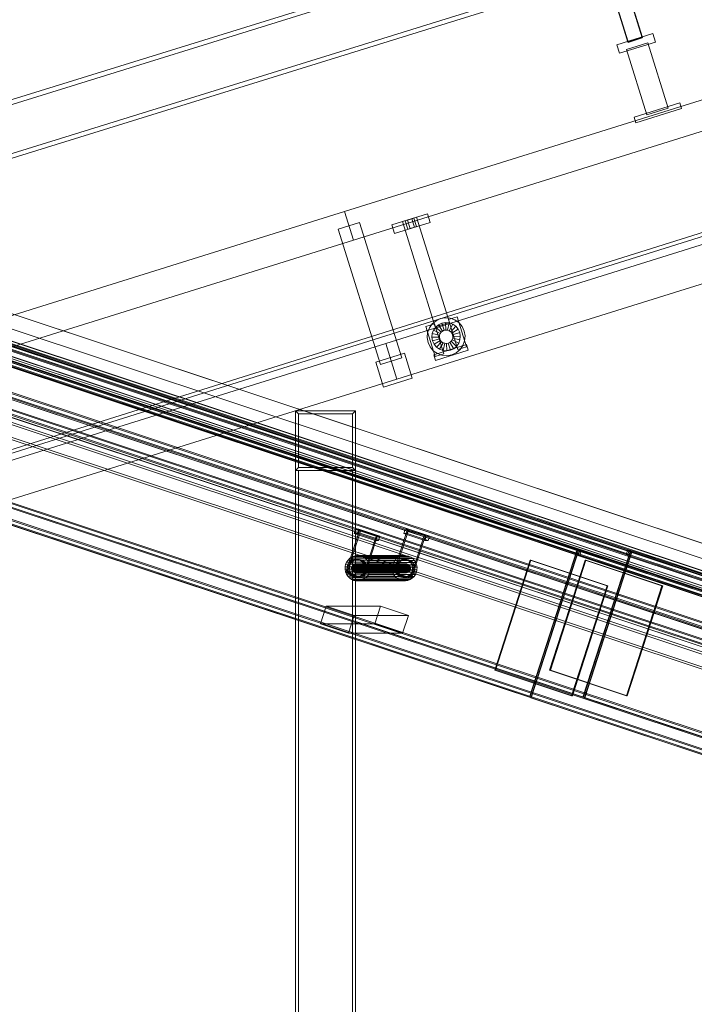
# Model space of a CAD drawing. Header units: millimetres. Extents: x -4395 to 65662, y -65530 to 6847.
# Tile 818 of 1034: x 21195 to 22099, y 1252 to 2570. Entities that reach past the tile are written whole.
import ezdxf

# ---------------------------------------------------------------- set-up
doc = ezdxf.new("R2010")
doc.units = ezdxf.units.MM
for name, color, linetype, lineweight in [('COTAS_P', 1, 'Continuous', 0), ('lateral_C02', 7, 'Continuous', 0), ('lateral_C07', 7, 'Continuous', 0)]:
    doc.layers.add(name, color=color, linetype=linetype, lineweight=lineweight)
doc.dimstyles.new('R19_100', dxfattribs={"dimtxt": 250, "dimasz": 150, "dimexe": 150, "dimexo": 80, "dimgap": 100, "dimtad": 1, "dimtih": 1, "dimtoh": 1, "dimdsep": 46, "dimcen": 0.09, "dimadec": 0, "dimazin": 0, "dimtfac": 1, "dimtdec": 4, "dimtofl": 0, "dimtmove": 0, "dimatfit": 3, "dimfxl": 1, "dimtolj": 1, "dimtzin": 0, "dimarcsym": 0})

# ---------------------------------------------------------------- blocks, each defined once
blk = doc.blocks.new('DIM_R33_4')
at = {"layer": 'COTAS_P'}
for p, q in [((15248.4, 1279.1), (24311.8, 4109.1)), ((24311.8, 4109.1), (24155.2, 4107.3)), ((24311.8, 4109.1), (24182.1, 4021.4)), ((24580.1, 3250), (24311.8, 4109.1)), ((15248.4, 1279.1), (15378.1, 1366.8)), ((15248.4, 1279.1), (15405, 1280.8)), ((15516.6, 420), (15248.4, 1279.1))]:
    blk.add_line(p, q, dxfattribs=at)
blk.add_text('9495 P', height=250, rotation=17.3406, dxfattribs=at).set_placement((19750.3, 2789.5))

msp = doc.modelspace()

# ---------------------------------------------------------------- linework, layer by layer
at = {"layer": 'lateral_C02'}
for p, q in [((15575.415, 232.817), (24634.01, 3078.273)), ((15576.913, 228.047), (24635.508, 3073.503)), ((22009.991, 2540.39), (21949.598, 2733.795)), ((22010.066, 2540.147), (21949.674, 2733.552)), ((22029.081, 2546.351), (21968.689, 2739.756)), ((21968.764, 2739.513), (22029.157, 2546.108)), ((21968.557, 2706.282), (21032.6, 2415.788)), ((21034.379, 2410.057), (21970.336, 2700.552)), ((21630.207, 2313.212), (22775.666, 2670.874)), ((21053.003, 2350.052), (21988.96, 2640.547)), ((21990.738, 2634.816), (21054.781, 2344.322)), ((21642.129, 2275.03), (22787.589, 2632.692)), ((22009.676, 2540.593), (21991.167, 2599.859)), ((22009.924, 2539.8), (21991.415, 2599.066)), ((22028.767, 2546.555), (22010.258, 2605.821)), ((22010.505, 2605.028), (22029.014, 2545.762)), ((22009.806, 2540.199), (21995.619, 2585.635)), ((22014.71, 2591.596), (22028.897, 2546.16)), ((21994.808, 2536.563), (22043.299, 2551.704)), ((22028.767, 2546.555), (22009.676, 2540.593)), ((22028.897, 2546.16), (22009.806, 2540.199)), ((22009.924, 2539.8), (22029.014, 2545.762)), ((22029.081, 2546.351), (22009.991, 2540.39)), ((22010.066, 2540.147), (22029.157, 2546.108)), ((22029.014, 2545.762), (22028.767, 2546.555)), ((22029.157, 2546.108), (22029.081, 2546.351)), ((22046.875, 2540.25), (22043.299, 2551.704)), ((21994.808, 2536.563), (21998.384, 2525.109)), ((21998.384, 2525.109), (22046.875, 2540.25)), ((22007.716, 2530.118), (22036.352, 2539.059)), ((22009.676, 2540.593), (22009.924, 2539.8)), ((22009.991, 2540.39), (22010.066, 2540.147)), ((22063.633, 2451.689), (22036.352, 2539.059)), ((22007.716, 2530.118), (22034.996, 2442.748)), ((21685.346, 2136.62), (22830.806, 2494.282)), ((22018.173, 2439.59), (22079.264, 2458.665)), ((22081.648, 2451.029), (22079.264, 2458.665)), ((21700.249, 2088.893), (22845.709, 2446.555)), ((22018.173, 2439.59), (22020.557, 2431.953)), ((22020.557, 2431.953), (22081.648, 2451.029)), ((22034.996, 2442.748), (22063.633, 2451.689)), ((20484.747, 1955.55), (21630.207, 2313.212)), ((21630.207, 2313.212), (21642.129, 2275.03)), ((21693.437, 2295.241), (21741.164, 2310.144)), ((21744.741, 2298.689), (21741.164, 2310.144)), ((21650.486, 2298.592), (21621.85, 2289.65)), ((21650.486, 2298.592), (21707.116, 2117.227)), ((21693.437, 2295.241), (21697.013, 2283.786)), ((21697.013, 2283.786), (21744.741, 2298.689)), ((21707.755, 2299.712), (21726.846, 2305.673)), ((21707.755, 2299.712), (21751.731, 2158.873)), ((21711.573, 2300.904), (21714.437, 2301.798)), ((21711.573, 2300.904), (21715.15, 2289.449)), ((21714.437, 2301.798), (21720.164, 2303.587)), ((21718.014, 2290.344), (21714.437, 2301.798)), ((21720.164, 2303.587), (21723.028, 2304.481)), ((21723.741, 2292.132), (21720.164, 2303.587)), ((21726.605, 2293.026), (21723.028, 2304.481)), ((21770.822, 2164.834), (21726.846, 2305.673)), ((21678.479, 2108.286), (21621.85, 2289.65)), ((21718.014, 2290.344), (21715.15, 2289.449)), ((21718.014, 2290.344), (21723.741, 2292.132)), ((21723.741, 2292.132), (21726.605, 2293.026)), ((20496.669, 1917.368), (21642.129, 2275.03)), ((21739.084, 2159.115), (21750.539, 2162.692)), ((21743.846, 2157.418), (21747.664, 2162.839)), ((21747.664, 2162.839), (21752.756, 2167.087)), ((21763.057, 2122.601), (21750.539, 2162.692)), ((21751.731, 2158.873), (21770.822, 2164.834)), ((21752.756, 2167.087), (21758.773, 2169.872)), ((21756.179, 2161.679), (21760.68, 2163.763)), ((21758.773, 2169.872), (21765.306, 2171.005)), ((21760.68, 2163.763), (21765.567, 2164.611)), ((21763.661, 2154.218), (21760.68, 2163.763)), ((21765.306, 2171.005), (21771.91, 2170.409)), ((21765.976, 2154.619), (21765.567, 2164.611)), ((21765.567, 2164.611), (21770.507, 2164.165)), ((21768.316, 2154.408), (21770.507, 2164.165)), ((21769.63, 2168.653), (21781.084, 2172.229)), ((21769.63, 2168.653), (21782.148, 2128.562)), ((21770.507, 2164.165), (21775.163, 2162.455)), ((21770.521, 2153.598), (21775.163, 2162.455)), ((21771.91, 2170.409), (21778.134, 2168.124)), ((21775.163, 2162.455), (21779.218, 2159.599)), ((21778.134, 2168.124), (21783.555, 2164.306)), ((21793.602, 2132.138), (21781.084, 2172.229)), ((21783.555, 2164.306), (21787.803, 2159.214)), ((21739.084, 2159.115), (21751.602, 2119.024)), ((21740.965, 2144.589), (21741.561, 2151.193)), ((21741.561, 2151.193), (21743.846, 2157.418)), ((21747.359, 2144.851), (21747.805, 2149.791)), ((21747.805, 2149.791), (21749.515, 2154.447)), ((21757.562, 2147.599), (21747.805, 2149.791)), ((21749.515, 2154.447), (21752.371, 2158.502)), ((21758.372, 2149.804), (21749.515, 2154.447)), ((21752.371, 2158.502), (21756.179, 2161.679)), ((21759.725, 2151.725), (21752.371, 2158.502)), ((21761.529, 2153.231), (21756.179, 2161.679)), ((21757.562, 2147.599), (21758.372, 2149.804)), ((21758.372, 2149.804), (21759.725, 2151.725)), ((21759.725, 2151.725), (21761.529, 2153.231)), ((21761.529, 2153.231), (21763.661, 2154.218)), ((21763.661, 2154.218), (21765.976, 2154.619)), ((21765.976, 2154.619), (21768.316, 2154.408)), ((21768.316, 2154.408), (21770.521, 2153.598)), ((21770.521, 2153.598), (21772.442, 2152.245)), ((21772.442, 2152.245), (21779.218, 2159.599)), ((21772.442, 2152.245), (21773.947, 2150.441)), ((21773.947, 2150.441), (21782.396, 2155.791)), ((21773.947, 2150.441), (21774.934, 2148.309)), ((21784.48, 2151.29), (21774.934, 2148.309)), ((21779.218, 2159.599), (21782.396, 2155.791)), ((21782.396, 2155.791), (21784.48, 2151.29)), ((21784.48, 2151.29), (21785.327, 2146.403)), ((21787.803, 2159.214), (21790.589, 2153.197)), ((21790.589, 2153.197), (21791.722, 2146.664)), ((20539.887, 1778.958), (21685.346, 2136.62)), ((21685.346, 2136.62), (21700.249, 2088.893)), ((21742.098, 2138.056), (21740.965, 2144.589)), ((21744.883, 2132.039), (21742.098, 2138.056)), ((21757.351, 2145.259), (21747.359, 2144.851)), ((21748.207, 2139.964), (21747.359, 2144.851)), ((21757.752, 2142.944), (21748.207, 2139.964)), ((21750.291, 2135.462), (21748.207, 2139.964)), ((21758.739, 2140.812), (21750.291, 2135.462)), ((21760.245, 2139.008), (21753.468, 2131.654)), ((21757.351, 2145.259), (21757.562, 2147.599)), ((21757.752, 2142.944), (21757.351, 2145.259)), ((21762.165, 2137.655), (21757.523, 2128.798)), ((21758.739, 2140.812), (21757.752, 2142.944)), ((21760.245, 2139.008), (21758.739, 2140.812)), ((21762.165, 2137.655), (21760.245, 2139.008)), ((21764.371, 2136.845), (21762.165, 2137.655)), ((21764.371, 2136.845), (21762.179, 2127.088)), ((21766.711, 2136.634), (21764.371, 2136.845)), ((21769.026, 2137.036), (21766.711, 2136.634)), ((21766.711, 2136.634), (21767.119, 2126.642)), ((21771.158, 2138.023), (21769.026, 2137.036)), ((21769.026, 2137.036), (21772.006, 2127.49)), ((21772.962, 2139.528), (21771.158, 2138.023)), ((21771.158, 2138.023), (21776.507, 2129.574)), ((21774.315, 2141.449), (21772.962, 2139.528)), ((21772.962, 2139.528), (21780.316, 2132.751)), ((21775.125, 2143.654), (21774.315, 2141.449)), ((21774.315, 2141.449), (21783.172, 2136.806)), ((21774.934, 2148.309), (21775.336, 2145.994)), ((21775.336, 2145.994), (21775.125, 2143.654)), ((21775.125, 2143.654), (21784.881, 2141.463)), ((21775.336, 2145.994), (21785.327, 2146.403)), ((21783.172, 2136.806), (21780.316, 2132.751)), ((21784.881, 2141.463), (21783.172, 2136.806)), ((21785.327, 2146.403), (21784.881, 2141.463)), ((21791.126, 2140.06), (21788.841, 2133.836)), ((21791.722, 2146.664), (21791.126, 2140.06)), ((21672.216, 2111.568), (21710.398, 2123.49)), ((21720.83, 2090.081), (21710.398, 2123.49)), ((21749.131, 2126.948), (21744.883, 2132.039)), ((21754.552, 2123.129), (21749.131, 2126.948)), ((21749.754, 2121.589), (21793.663, 2135.3)), ((21753.468, 2131.654), (21750.291, 2135.462)), ((21751.602, 2119.024), (21763.057, 2122.601)), ((21752.138, 2113.953), (21796.047, 2127.663)), ((21757.523, 2128.798), (21753.468, 2131.654)), ((21760.777, 2120.844), (21754.552, 2123.129)), ((21762.179, 2127.088), (21757.523, 2128.798)), ((21767.119, 2126.642), (21762.179, 2127.088)), ((21772.006, 2127.49), (21767.119, 2126.642)), ((21776.507, 2129.574), (21772.006, 2127.49)), ((21779.931, 2124.167), (21773.914, 2121.381)), ((21780.316, 2132.751), (21776.507, 2129.574)), ((21785.022, 2128.415), (21779.931, 2124.167)), ((21782.148, 2128.562), (21793.602, 2132.138)), ((21788.841, 2133.836), (21785.022, 2128.415)), ((21796.047, 2127.663), (21793.663, 2135.3)), ((21672.216, 2111.568), (21682.648, 2078.159)), ((21707.116, 2117.227), (21678.479, 2108.286)), ((21749.754, 2121.589), (21752.138, 2113.953)), ((21767.381, 2120.248), (21760.777, 2120.844)), ((21773.914, 2121.381), (21767.381, 2120.248)), ((20554.789, 1731.231), (21700.249, 2088.893)), ((21682.648, 2078.159), (21720.83, 2090.081)), ((21644.794, 2046.598), (21564.794, 2046.598)), ((21568.794, 2042.598), (21564.794, 2046.598)), ((21564.794, 2046.598), (21564.794, 1966.598)), ((21640.794, 2042.598), (21644.794, 2046.598)), ((21644.794, 1966.598), (21644.794, 2046.598)), ((21640.794, 2042.598), (21568.794, 2042.598)), ((21568.794, 2042.598), (21568.794, 1970.598)), ((21640.794, 1970.598), (21640.794, 2042.598)), ((21564.794, 1966.598), (21568.794, 1970.598)), ((21644.794, 1966.598), (21564.794, 1966.598)), ((21564.794, 1966.598), (21564.794, 12)), ((21568.794, 1966.598), (21564.794, 1966.598)), ((21568.794, 1970.598), (21640.794, 1970.598)), ((21568.794, 12), (21568.794, 1966.598)), ((21568.794, 1966.598), (21640.794, 1966.598)), ((21640.794, 1970.598), (21644.794, 1966.598)), ((21640.794, 1966.598), (21640.794, 12)), ((21644.794, 1966.598), (21640.794, 1966.598)), ((21644.794, 12), (21644.794, 1966.598))]:
    msp.add_line(p, q, dxfattribs=at)
at = {"layer": 'lateral_C07'}
for p, q in [((20042.533, 2535.254), (26489.775, 393.296)), ((26490.293, 393.296), (20043.051, 2535.254)), ((20104.181, 2535.254), (26551.422, 393.296)), ((26551.94, 393.296), (20104.699, 2535.254)), ((19976.507, 2520.65), (26536.084, 341.372)), ((26596.523, 341.372), (20036.946, 2520.65)), ((26535.165, 338.52), (19975.588, 2517.799)), ((20036.027, 2517.799), (26595.604, 338.52)), ((26479.053, 360.032), (20031.811, 2501.989)), ((20032.329, 2501.989), (26479.571, 360.032)), ((26468.717, 357.44), (20040.198, 2493.177)), ((20041.117, 2496.028), (26469.636, 360.291)), ((26540.7, 360.032), (20093.459, 2501.989)), ((20093.977, 2501.989), (26541.218, 360.032)), ((20100.637, 2493.177), (26529.156, 357.44)), ((26530.075, 360.291), (20101.556, 2496.028)), ((19884.41, 2478.743), (26575.045, 255.924)), ((26579.362, 255.924), (19888.727, 2478.743)), ((19952.619, 2478.743), (26643.254, 255.924)), ((26647.571, 255.924), (19956.936, 2478.743)), ((20062.929, 2483.847), (26435.28, 366.77)), ((26442.705, 366.77), (20070.354, 2483.847)), ((20126.649, 2483.847), (26499, 366.77)), ((26506.425, 366.77), (20134.074, 2483.847)), ((19881.652, 2470.19), (26572.287, 247.37)), ((26572.978, 247.37), (19882.343, 2470.19)), ((26573.206, 250.221), (19882.571, 2473.041)), ((19886.889, 2473.041), (26577.524, 250.221)), ((26641.416, 250.221), (19950.781, 2473.041)), ((19953.488, 2470.19), (26644.123, 247.37)), ((26644.814, 247.37), (19954.179, 2470.19)), ((19955.098, 2473.041), (26645.733, 250.221)), ((26433.442, 361.068), (20061.091, 2478.144)), ((20068.516, 2478.144), (26440.867, 361.068)), ((26497.162, 361.068), (20124.811, 2478.144)), ((20132.236, 2478.144), (26504.587, 361.068)), ((26503.612, 240.628), (19944.035, 2419.907)), ((19944.954, 2422.758), (26504.531, 243.48)), ((20004.474, 2419.907), (26564.051, 240.628)), ((26564.97, 243.48), (20005.393, 2422.758)), ((26530.319, 117.164), (19839.684, 2339.984)), ((19840.375, 2339.984), (26531.01, 117.164)), ((19841.522, 2345.686), (26532.157, 122.867)), ((19844.001, 2339.984), (26534.636, 117.164)), ((26536.474, 122.867), (19845.839, 2345.686)), ((26598.529, 117.164), (19907.894, 2339.984)), ((19909.732, 2345.686), (26600.367, 122.867)), ((26602.155, 117.164), (19911.52, 2339.984)), ((19912.211, 2339.984), (26602.846, 117.164)), ((26604.684, 122.867), (19914.049, 2345.686)), ((20819.684, 2232.201), (21941.167, 1859.613)), ((21941.858, 1859.613), (20820.375, 2232.201)), ((21945.484, 1859.613), (20824.001, 2232.201)), ((20887.894, 2232.201), (22009.377, 1859.613)), ((20891.52, 2232.201), (22013.003, 1859.613)), ((22013.694, 1859.613), (20892.211, 2232.201)), ((21939.329, 1853.91), (20817.846, 2226.499)), ((20822.163, 2226.499), (21943.646, 1853.91)), ((22007.539, 1853.91), (20886.056, 2226.499)), ((20890.373, 2226.499), (22011.856, 1853.91)), ((21877.756, 1662.879), (20756.272, 2035.467)), ((20756.963, 2035.467), (21878.446, 1662.879)), ((21949.591, 1662.879), (20828.108, 2035.467)), ((20828.799, 2035.467), (21950.282, 1662.879)), ((21632.044, 1829.833), (21650.425, 1886.857)), ((21633.771, 1829.833), (21652.151, 1886.857)), ((21643.015, 1882.088), (21644.853, 1887.79)), ((21649.343, 1887.79), (21644.853, 1887.79)), ((21644.853, 1887.79), (21672.937, 1878.46)), ((21647.505, 1882.088), (21649.343, 1887.79)), ((21677.427, 1878.46), (21649.343, 1887.79)), ((21652.151, 1886.857), (21650.425, 1886.857)), ((21650.425, 1886.857), (21672.892, 1879.393)), ((21674.619, 1879.393), (21652.151, 1886.857)), ((21695.937, 1829.833), (21714.317, 1886.857)), ((21697.664, 1829.833), (21716.044, 1886.857)), ((21709.671, 1882.088), (21711.509, 1887.79)), ((21715.998, 1887.79), (21711.509, 1887.79)), ((21711.509, 1887.79), (21739.593, 1878.46)), ((21714.16, 1882.088), (21715.998, 1887.79)), ((21716.044, 1886.857), (21714.317, 1886.857)), ((21714.317, 1886.857), (21736.784, 1879.393)), ((21744.082, 1878.46), (21715.998, 1887.79)), ((21738.511, 1879.393), (21716.044, 1886.857)), ((21671.099, 1872.757), (21643.015, 1882.088)), ((21643.015, 1882.088), (21647.505, 1882.088)), ((21647.505, 1882.088), (21675.589, 1872.757)), ((21654.511, 1822.368), (21672.892, 1879.393)), ((21674.619, 1879.393), (21656.238, 1822.368)), ((21671.099, 1872.757), (21672.937, 1878.46)), ((21675.589, 1872.757), (21671.099, 1872.757)), ((21672.892, 1879.393), (21674.619, 1879.393)), ((21672.937, 1878.46), (21677.427, 1878.46)), ((21677.427, 1878.46), (21675.589, 1872.757)), ((21737.755, 1872.757), (21709.671, 1882.088)), ((21709.671, 1882.088), (21714.16, 1882.088)), ((21714.16, 1882.088), (21742.244, 1872.757)), ((21718.404, 1822.368), (21736.784, 1879.393)), ((21738.511, 1879.393), (21720.131, 1822.368)), ((21736.784, 1879.393), (21738.511, 1879.393)), ((21737.755, 1872.757), (21739.593, 1878.46)), ((21742.244, 1872.757), (21737.755, 1872.757)), ((21739.593, 1878.46), (21744.082, 1878.46)), ((21744.082, 1878.46), (21742.244, 1872.757)), ((21877.756, 1662.879), (21941.167, 1859.613)), ((21941.858, 1859.613), (21878.446, 1662.879)), ((21879.628, 1662.257), (21943.039, 1858.991)), ((21880.319, 1662.257), (21943.73, 1858.991)), ((21939.329, 1853.91), (21941.167, 1859.613)), ((21941.167, 1859.613), (21941.858, 1859.613)), ((21941.167, 1859.613), (21945.484, 1859.613)), ((21941.201, 1853.288), (21943.039, 1858.991)), ((21943.73, 1858.991), (21943.039, 1858.991)), ((21943.039, 1858.991), (23064.523, 1486.402)), ((21947.357, 1858.991), (21943.039, 1858.991)), ((21945.484, 1859.613), (21943.646, 1853.91)), ((23065.213, 1486.402), (21943.73, 1858.991)), ((21945.519, 1853.288), (21947.357, 1858.991)), ((23068.84, 1486.402), (21947.357, 1858.991)), ((21949.591, 1662.879), (22013.003, 1859.613)), ((22013.694, 1859.613), (21950.282, 1662.879)), ((21951.464, 1662.257), (22014.875, 1858.991)), ((21952.154, 1662.257), (22015.566, 1858.991)), ((22007.539, 1853.91), (22009.377, 1859.613)), ((22009.377, 1859.613), (22013.694, 1859.613)), ((22009.411, 1853.288), (22011.249, 1858.991)), ((22015.566, 1858.991), (22011.249, 1858.991)), ((22011.249, 1858.991), (23132.732, 1486.402)), ((22013.694, 1859.613), (22011.856, 1853.91)), ((22013.003, 1859.613), (22013.694, 1859.613)), ((22013.728, 1853.288), (22015.566, 1858.991)), ((22015.566, 1858.991), (22014.875, 1858.991)), ((22014.875, 1858.991), (23136.359, 1486.402)), ((23137.049, 1486.402), (22015.566, 1858.991)), ((21633.044, 1843.942), (21634.927, 1846.672)), ((21634.927, 1846.672), (21637.297, 1848.977)), ((21697.956, 1846.672), (21634.927, 1846.672)), ((21637.297, 1848.977), (21640.066, 1850.768)), ((21700.327, 1848.977), (21637.297, 1848.977)), ((21638.353, 1845.044), (21640.307, 1846.308)), ((21640.066, 1850.768), (21643.125, 1851.976)), ((21703.095, 1850.768), (21640.066, 1850.768)), ((21640.307, 1846.308), (21642.466, 1847.161)), ((21643.415, 1846.308), (21640.307, 1846.308)), ((21643.415, 1846.308), (21641.461, 1845.044)), ((21642.466, 1847.161), (21644.748, 1847.57)), ((21645.574, 1847.161), (21642.466, 1847.161)), ((21643.125, 1851.976), (21646.358, 1852.555)), ((21706.154, 1851.976), (21643.125, 1851.976)), ((21645.574, 1847.161), (21643.415, 1846.308)), ((21644.748, 1847.57), (21647.064, 1847.518)), ((21647.856, 1847.57), (21644.748, 1847.57)), ((21647.856, 1847.57), (21645.574, 1847.161)), ((21646.358, 1852.555), (21649.639, 1852.483)), ((21709.387, 1852.555), (21646.358, 1852.555)), ((21647.064, 1847.518), (21649.327, 1847.01)), ((21650.173, 1847.518), (21647.064, 1847.518)), ((21650.173, 1847.518), (21647.856, 1847.57)), ((21649.327, 1847.01), (21651.448, 1846.062)), ((21652.435, 1847.01), (21649.327, 1847.01)), ((21649.639, 1852.483), (21652.844, 1851.762)), ((21712.668, 1852.483), (21649.639, 1852.483)), ((21652.435, 1847.01), (21650.173, 1847.518)), ((21651.448, 1846.062), (21653.346, 1844.713)), ((21654.556, 1846.062), (21651.448, 1846.062)), ((21654.556, 1846.062), (21652.435, 1847.01)), ((21652.844, 1851.762), (21655.849, 1850.42)), ((21715.873, 1851.762), (21652.844, 1851.762)), ((21656.454, 1844.713), (21654.556, 1846.062)), ((21655.849, 1850.42), (21658.538, 1848.508)), ((21718.878, 1850.42), (21655.849, 1850.42)), ((21658.538, 1848.508), (21660.808, 1846.101)), ((21721.567, 1848.508), (21658.538, 1848.508)), ((21660.808, 1846.101), (21662.572, 1843.291)), ((21723.837, 1846.101), (21660.808, 1846.101)), ((21697.956, 1846.672), (21696.073, 1843.942)), ((21700.327, 1848.977), (21697.956, 1846.672)), ((21703.095, 1850.768), (21700.327, 1848.977)), ((21702.245, 1845.044), (21704.199, 1846.308)), ((21706.154, 1851.976), (21703.095, 1850.768)), ((21704.199, 1846.308), (21706.359, 1847.161)), ((21707.307, 1846.308), (21704.199, 1846.308)), ((21707.307, 1846.308), (21705.353, 1845.044)), ((21709.387, 1852.555), (21706.154, 1851.976)), ((21706.359, 1847.161), (21708.64, 1847.57)), ((21709.467, 1847.161), (21706.359, 1847.161)), ((21709.467, 1847.161), (21707.307, 1846.308)), ((21708.64, 1847.57), (21710.957, 1847.518)), ((21711.749, 1847.57), (21708.64, 1847.57)), ((21712.668, 1852.483), (21709.387, 1852.555)), ((21711.749, 1847.57), (21709.467, 1847.161)), ((21710.957, 1847.518), (21713.219, 1847.01)), ((21714.065, 1847.518), (21710.957, 1847.518)), ((21714.065, 1847.518), (21711.749, 1847.57)), ((21715.873, 1851.762), (21712.668, 1852.483)), ((21713.219, 1847.01), (21715.34, 1846.062)), ((21716.327, 1847.01), (21713.219, 1847.01)), ((21716.327, 1847.01), (21714.065, 1847.518)), ((21715.34, 1846.062), (21717.238, 1844.713)), ((21718.448, 1846.062), (21715.34, 1846.062)), ((21718.878, 1850.42), (21715.873, 1851.762)), ((21718.448, 1846.062), (21716.327, 1847.01)), ((21720.346, 1844.713), (21718.448, 1846.062)), ((21721.567, 1848.508), (21718.878, 1850.42)), ((21723.837, 1846.101), (21721.567, 1848.508)), ((21725.601, 1843.291), (21723.837, 1846.101)), ((21831.359, 1698.992), (21878.841, 1846.305)), ((21832.395, 1698.992), (21879.877, 1846.305)), ((21879.877, 1846.305), (21878.841, 1846.305)), ((21878.841, 1846.305), (21981.815, 1812.094)), ((21982.852, 1812.094), (21879.877, 1846.305)), ((21904.922, 1698.992), (21952.404, 1846.305)), ((21905.958, 1698.992), (21953.44, 1846.305)), ((21943.646, 1853.91), (21939.329, 1853.91)), ((23062.685, 1480.7), (21941.201, 1853.288)), ((21941.201, 1853.288), (21945.519, 1853.288)), ((21945.519, 1853.288), (23067.002, 1480.7)), ((21953.44, 1846.305), (21952.404, 1846.305)), ((21952.404, 1846.305), (22055.378, 1812.094)), ((22056.414, 1812.094), (21953.44, 1846.305)), ((22011.856, 1853.91), (22007.539, 1853.91)), ((23130.894, 1480.7), (22009.411, 1853.288)), ((22009.411, 1853.288), (22013.728, 1853.288)), ((22013.728, 1853.288), (23135.211, 1480.7)), ((21630.941, 1834.306), (21631.012, 1837.638)), ((21631.511, 1831.024), (21630.941, 1834.306)), ((21693.97, 1834.306), (21630.941, 1834.306)), ((21631.012, 1837.638), (21631.722, 1840.892)), ((21694.041, 1837.638), (21631.012, 1837.638)), ((21631.722, 1840.892), (21633.044, 1843.942)), ((21631.722, 1840.892), (21694.751, 1840.892)), ((21696.073, 1843.942), (21633.044, 1843.942)), ((21633.865, 1834.688), (21633.916, 1837.04)), ((21634.268, 1832.372), (21633.865, 1834.688)), ((21636.974, 1834.688), (21633.865, 1834.688)), ((21633.916, 1837.04), (21634.417, 1839.337)), ((21637.024, 1837.04), (21633.916, 1837.04)), ((21634.417, 1839.337), (21635.35, 1841.49)), ((21634.417, 1839.337), (21637.525, 1839.337)), ((21635.35, 1841.49), (21636.679, 1843.417)), ((21638.458, 1841.49), (21635.35, 1841.49)), ((21636.679, 1843.417), (21638.353, 1845.044)), ((21639.787, 1843.417), (21636.679, 1843.417)), ((21637.024, 1837.04), (21636.974, 1834.688)), ((21636.974, 1834.688), (21637.376, 1832.372)), ((21637.525, 1839.337), (21637.024, 1837.04)), ((21638.458, 1841.49), (21637.525, 1839.337)), ((21641.461, 1845.044), (21638.353, 1845.044)), ((21639.787, 1843.417), (21638.458, 1841.49)), ((21639.585, 1835.146), (21639.61, 1836.322)), ((21639.787, 1833.988), (21639.585, 1835.146)), ((21706.931, 1835.146), (21639.585, 1835.146)), ((21639.61, 1836.322), (21639.861, 1837.471)), ((21706.957, 1836.322), (21639.61, 1836.322)), ((21641.461, 1845.044), (21639.787, 1843.417)), ((21640.207, 1832.892), (21639.787, 1833.988)), ((21707.133, 1833.988), (21639.787, 1833.988)), ((21639.861, 1837.471), (21640.328, 1838.547)), ((21639.861, 1837.471), (21707.207, 1837.471)), ((21640.829, 1831.9), (21640.207, 1832.892)), ((21707.553, 1832.892), (21640.207, 1832.892)), ((21640.328, 1838.547), (21640.992, 1839.511)), ((21707.674, 1838.547), (21640.328, 1838.547)), ((21640.992, 1839.511), (21641.829, 1840.324)), ((21708.338, 1839.511), (21640.992, 1839.511)), ((21641.829, 1840.324), (21642.806, 1840.956)), ((21709.175, 1840.324), (21641.829, 1840.324)), ((21642.806, 1840.956), (21643.886, 1841.383)), ((21710.152, 1840.956), (21642.806, 1840.956)), ((21643.886, 1841.383), (21645.027, 1841.587)), ((21711.232, 1841.383), (21643.886, 1841.383)), ((21645.027, 1841.587), (21646.185, 1841.562)), ((21712.373, 1841.587), (21645.027, 1841.587)), ((21646.185, 1841.562), (21647.316, 1841.307)), ((21713.531, 1841.562), (21646.185, 1841.562)), ((21647.316, 1841.307), (21648.376, 1840.833)), ((21714.662, 1841.307), (21647.316, 1841.307)), ((21648.376, 1840.833), (21649.325, 1840.159)), ((21715.723, 1840.833), (21648.376, 1840.833)), ((21649.325, 1840.159), (21650.127, 1839.309)), ((21716.672, 1840.159), (21649.325, 1840.159)), ((21650.628, 1832.662), (21649.964, 1831.698)), ((21650.127, 1839.309), (21650.749, 1838.317)), ((21717.473, 1839.309), (21650.127, 1839.309)), ((21651.095, 1833.739), (21650.628, 1832.662)), ((21717.974, 1832.662), (21650.628, 1832.662)), ((21650.749, 1838.317), (21651.169, 1837.221)), ((21718.095, 1838.317), (21650.749, 1838.317)), ((21651.345, 1834.887), (21651.095, 1833.739)), ((21718.441, 1833.739), (21651.095, 1833.739)), ((21651.169, 1837.221), (21651.37, 1836.063)), ((21718.515, 1837.221), (21651.169, 1837.221)), ((21651.37, 1836.063), (21651.345, 1834.887)), ((21718.691, 1834.887), (21651.345, 1834.887)), ((21718.717, 1836.063), (21651.37, 1836.063)), ((21653.346, 1844.713), (21654.948, 1843.014)), ((21656.454, 1844.713), (21653.346, 1844.713)), ((21654.948, 1843.014), (21656.193, 1841.03)), ((21658.056, 1843.014), (21654.948, 1843.014)), ((21656.193, 1841.03), (21657.033, 1838.838)), ((21659.302, 1841.03), (21656.193, 1841.03)), ((21658.056, 1843.014), (21656.454, 1844.713)), ((21657.385, 1834.169), (21656.884, 1831.873)), ((21657.033, 1838.838), (21657.436, 1836.521)), ((21660.142, 1838.838), (21657.033, 1838.838)), ((21657.436, 1836.521), (21657.385, 1834.169)), ((21660.494, 1834.169), (21657.385, 1834.169)), ((21660.544, 1836.521), (21657.436, 1836.521)), ((21659.302, 1841.03), (21658.056, 1843.014)), ((21660.142, 1838.838), (21659.302, 1841.03)), ((21659.992, 1831.873), (21660.494, 1834.169)), ((21660.544, 1836.521), (21660.142, 1838.838)), ((21660.494, 1834.169), (21660.544, 1836.521)), ((21662.572, 1843.291), (21663.762, 1840.185)), ((21725.601, 1843.291), (21662.572, 1843.291)), ((21664.261, 1833.571), (21663.551, 1830.317)), ((21663.762, 1840.185), (21664.332, 1836.903)), ((21726.791, 1840.185), (21663.762, 1840.185)), ((21664.332, 1836.903), (21664.261, 1833.571)), ((21727.29, 1833.571), (21664.261, 1833.571)), ((21727.361, 1836.903), (21664.332, 1836.903)), ((21694.041, 1837.638), (21693.97, 1834.306)), ((21693.97, 1834.306), (21694.54, 1831.024)), ((21694.751, 1840.892), (21694.041, 1837.638)), ((21696.073, 1843.942), (21694.751, 1840.892)), ((21697.758, 1834.688), (21697.808, 1837.04)), ((21698.16, 1832.372), (21697.758, 1834.688)), ((21700.866, 1834.688), (21697.758, 1834.688)), ((21697.808, 1837.04), (21698.31, 1839.337)), ((21700.917, 1837.04), (21697.808, 1837.04)), ((21698.31, 1839.337), (21699.243, 1841.49)), ((21698.31, 1839.337), (21701.418, 1839.337)), ((21699.243, 1841.49), (21700.571, 1843.417)), ((21702.351, 1841.49), (21699.243, 1841.49)), ((21700.571, 1843.417), (21702.245, 1845.044)), ((21703.68, 1843.417), (21700.571, 1843.417)), ((21700.917, 1837.04), (21700.866, 1834.688)), ((21700.866, 1834.688), (21701.269, 1832.372)), ((21701.418, 1839.337), (21700.917, 1837.04)), ((21702.351, 1841.49), (21701.418, 1839.337)), ((21705.353, 1845.044), (21702.245, 1845.044)), ((21703.68, 1843.417), (21702.351, 1841.49)), ((21705.353, 1845.044), (21703.68, 1843.417)), ((21706.957, 1836.322), (21706.931, 1835.146)), ((21706.931, 1835.146), (21707.133, 1833.988)), ((21707.207, 1837.471), (21706.957, 1836.322)), ((21707.133, 1833.988), (21707.553, 1832.892)), ((21707.674, 1838.547), (21707.207, 1837.471)), ((21707.553, 1832.892), (21708.175, 1831.9)), ((21708.338, 1839.511), (21707.674, 1838.547)), ((21709.175, 1840.324), (21708.338, 1839.511)), ((21710.152, 1840.956), (21709.175, 1840.324)), ((21711.232, 1841.383), (21710.152, 1840.956)), ((21712.373, 1841.587), (21711.232, 1841.383)), ((21713.531, 1841.562), (21712.373, 1841.587)), ((21714.662, 1841.307), (21713.531, 1841.562)), ((21715.723, 1840.833), (21714.662, 1841.307)), ((21716.672, 1840.159), (21715.723, 1840.833)), ((21717.473, 1839.309), (21716.672, 1840.159)), ((21717.238, 1844.713), (21718.841, 1843.014)), ((21720.346, 1844.713), (21717.238, 1844.713)), ((21717.31, 1831.698), (21717.974, 1832.662)), ((21718.095, 1838.317), (21717.473, 1839.309)), ((21717.974, 1832.662), (21718.441, 1833.739)), ((21718.515, 1837.221), (21718.095, 1838.317)), ((21718.441, 1833.739), (21718.691, 1834.887)), ((21718.717, 1836.063), (21718.515, 1837.221)), ((21718.691, 1834.887), (21718.717, 1836.063)), ((21718.841, 1843.014), (21720.086, 1841.03)), ((21721.949, 1843.014), (21718.841, 1843.014)), ((21720.086, 1841.03), (21720.926, 1838.838)), ((21723.194, 1841.03), (21720.086, 1841.03)), ((21721.949, 1843.014), (21720.346, 1844.713)), ((21721.278, 1834.169), (21720.777, 1831.873)), ((21720.926, 1838.838), (21721.328, 1836.521)), ((21724.034, 1838.838), (21720.926, 1838.838)), ((21721.328, 1836.521), (21721.278, 1834.169)), ((21724.386, 1834.169), (21721.278, 1834.169)), ((21724.437, 1836.521), (21721.328, 1836.521)), ((21723.194, 1841.03), (21721.949, 1843.014)), ((21724.034, 1838.838), (21723.194, 1841.03)), ((21723.885, 1831.873), (21724.386, 1834.169)), ((21724.437, 1836.521), (21724.034, 1838.838)), ((21724.386, 1834.169), (21724.437, 1836.521)), ((21726.791, 1840.185), (21725.601, 1843.291)), ((21726.58, 1830.317), (21727.29, 1833.571)), ((21727.361, 1836.903), (21726.791, 1840.185)), ((21727.29, 1833.571), (21727.361, 1836.903)), ((21632.701, 1827.919), (21631.511, 1831.024)), ((21694.54, 1831.024), (21631.511, 1831.024)), ((21654.511, 1822.368), (21632.044, 1829.833)), ((21632.044, 1829.833), (21633.771, 1829.833)), ((21634.465, 1825.108), (21632.701, 1827.919)), ((21695.73, 1827.919), (21632.701, 1827.919)), ((21633.771, 1829.833), (21656.238, 1822.368)), ((21635.108, 1830.179), (21634.268, 1832.372)), ((21637.376, 1832.372), (21634.268, 1832.372)), ((21636.735, 1822.701), (21634.465, 1825.108)), ((21697.494, 1825.108), (21634.465, 1825.108)), ((21636.353, 1828.195), (21635.108, 1830.179)), ((21638.216, 1830.179), (21635.108, 1830.179)), ((21637.955, 1826.496), (21636.353, 1828.195)), ((21639.461, 1828.195), (21636.353, 1828.195)), ((21639.424, 1820.79), (21636.735, 1822.701)), ((21699.764, 1822.701), (21636.735, 1822.701)), ((21637.376, 1832.372), (21638.216, 1830.179)), ((21639.854, 1825.147), (21637.955, 1826.496)), ((21641.064, 1826.496), (21637.955, 1826.496)), ((21638.216, 1830.179), (21639.461, 1828.195)), ((21642.429, 1819.448), (21639.424, 1820.79)), ((21702.453, 1820.79), (21639.424, 1820.79)), ((21639.461, 1828.195), (21641.064, 1826.496)), ((21641.975, 1824.2), (21639.854, 1825.147)), ((21642.962, 1825.147), (21639.854, 1825.147)), ((21641.63, 1831.05), (21640.829, 1831.9)), ((21708.175, 1831.9), (21640.829, 1831.9)), ((21641.064, 1826.496), (21642.962, 1825.147)), ((21642.579, 1830.376), (21641.63, 1831.05)), ((21708.977, 1831.05), (21641.63, 1831.05)), ((21644.237, 1823.691), (21641.975, 1824.2)), ((21645.083, 1824.2), (21641.975, 1824.2)), ((21645.633, 1818.727), (21642.429, 1819.448)), ((21705.458, 1819.448), (21642.429, 1819.448)), ((21643.64, 1829.902), (21642.579, 1830.376)), ((21709.926, 1830.376), (21642.579, 1830.376)), ((21642.962, 1825.147), (21645.083, 1824.2)), ((21644.771, 1829.648), (21643.64, 1829.902)), ((21710.986, 1829.902), (21643.64, 1829.902)), ((21646.553, 1823.64), (21644.237, 1823.691)), ((21647.345, 1823.691), (21644.237, 1823.691)), ((21645.929, 1829.622), (21644.771, 1829.648)), ((21712.117, 1829.648), (21644.771, 1829.648)), ((21645.083, 1824.2), (21647.345, 1823.691)), ((21647.07, 1829.826), (21645.929, 1829.622)), ((21713.275, 1829.622), (21645.929, 1829.622)), ((21648.835, 1824.048), (21646.553, 1823.64)), ((21649.662, 1823.64), (21646.553, 1823.64)), ((21648.15, 1830.253), (21647.07, 1829.826)), ((21714.416, 1829.826), (21647.07, 1829.826)), ((21647.345, 1823.691), (21649.662, 1823.64)), ((21649.127, 1830.885), (21648.15, 1830.253)), ((21715.496, 1830.253), (21648.15, 1830.253)), ((21650.995, 1824.901), (21648.835, 1824.048)), ((21651.943, 1824.048), (21648.835, 1824.048)), ((21649.964, 1831.698), (21649.127, 1830.885)), ((21716.473, 1830.885), (21649.127, 1830.885)), ((21649.662, 1823.64), (21651.943, 1824.048)), ((21717.31, 1831.698), (21649.964, 1831.698)), ((21652.949, 1826.165), (21650.995, 1824.901)), ((21654.103, 1824.901), (21650.995, 1824.901)), ((21651.943, 1824.048), (21654.103, 1824.901)), ((21655.207, 1820.441), (21652.148, 1819.233)), ((21654.622, 1827.792), (21652.949, 1826.165)), ((21656.057, 1826.165), (21652.949, 1826.165)), ((21654.103, 1824.901), (21656.057, 1826.165)), ((21656.238, 1822.368), (21654.511, 1822.368)), ((21655.951, 1829.719), (21654.622, 1827.792)), ((21657.731, 1827.792), (21654.622, 1827.792)), ((21657.975, 1822.232), (21655.207, 1820.441)), ((21718.236, 1820.441), (21655.207, 1820.441)), ((21656.884, 1831.873), (21655.951, 1829.719)), ((21659.059, 1829.719), (21655.951, 1829.719)), ((21656.057, 1826.165), (21657.731, 1827.792)), ((21659.992, 1831.873), (21656.884, 1831.873)), ((21657.731, 1827.792), (21659.059, 1829.719)), ((21660.346, 1824.537), (21657.975, 1822.232)), ((21721.004, 1822.232), (21657.975, 1822.232)), ((21659.059, 1829.719), (21659.992, 1831.873)), ((21662.229, 1827.267), (21660.346, 1824.537)), ((21723.375, 1824.537), (21660.346, 1824.537)), ((21663.551, 1830.317), (21662.229, 1827.267)), ((21725.258, 1827.267), (21662.229, 1827.267)), ((21726.58, 1830.317), (21663.551, 1830.317)), ((21694.54, 1831.024), (21695.73, 1827.919)), ((21695.73, 1827.919), (21697.494, 1825.108)), ((21718.404, 1822.368), (21695.937, 1829.833)), ((21695.937, 1829.833), (21697.664, 1829.833)), ((21697.494, 1825.108), (21699.764, 1822.701)), ((21697.664, 1829.833), (21720.131, 1822.368)), ((21699, 1830.179), (21698.16, 1832.372)), ((21701.269, 1832.372), (21698.16, 1832.372)), ((21700.246, 1828.195), (21699, 1830.179)), ((21702.109, 1830.179), (21699, 1830.179)), ((21699.764, 1822.701), (21702.453, 1820.79)), ((21701.848, 1826.496), (21700.246, 1828.195)), ((21703.354, 1828.195), (21700.246, 1828.195)), ((21701.269, 1832.372), (21702.109, 1830.179)), ((21703.746, 1825.147), (21701.848, 1826.496)), ((21704.956, 1826.496), (21701.848, 1826.496)), ((21702.109, 1830.179), (21703.354, 1828.195)), ((21702.453, 1820.79), (21705.458, 1819.448)), ((21703.354, 1828.195), (21704.956, 1826.496)), ((21705.867, 1824.2), (21703.746, 1825.147)), ((21706.854, 1825.147), (21703.746, 1825.147)), ((21704.956, 1826.496), (21706.854, 1825.147)), ((21705.458, 1819.448), (21708.663, 1818.727)), ((21708.129, 1823.691), (21705.867, 1824.2)), ((21708.975, 1824.2), (21705.867, 1824.2)), ((21706.854, 1825.147), (21708.975, 1824.2)), ((21710.446, 1823.64), (21708.129, 1823.691)), ((21711.238, 1823.691), (21708.129, 1823.691)), ((21708.175, 1831.9), (21708.977, 1831.05)), ((21708.975, 1824.2), (21711.238, 1823.691)), ((21708.977, 1831.05), (21709.926, 1830.376)), ((21709.926, 1830.376), (21710.986, 1829.902)), ((21712.728, 1824.048), (21710.446, 1823.64)), ((21713.554, 1823.64), (21710.446, 1823.64)), ((21710.986, 1829.902), (21712.117, 1829.648)), ((21711.238, 1823.691), (21713.554, 1823.64)), ((21712.117, 1829.648), (21713.275, 1829.622)), ((21714.887, 1824.901), (21712.728, 1824.048)), ((21715.836, 1824.048), (21712.728, 1824.048)), ((21713.275, 1829.622), (21714.416, 1829.826)), ((21713.554, 1823.64), (21715.836, 1824.048)), ((21714.416, 1829.826), (21715.496, 1830.253)), ((21716.841, 1826.165), (21714.887, 1824.901)), ((21717.995, 1824.901), (21714.887, 1824.901)), ((21715.177, 1819.233), (21718.236, 1820.441)), ((21715.496, 1830.253), (21716.473, 1830.885)), ((21715.836, 1824.048), (21717.995, 1824.901)), ((21716.473, 1830.885), (21717.31, 1831.698)), ((21718.515, 1827.792), (21716.841, 1826.165)), ((21719.949, 1826.165), (21716.841, 1826.165)), ((21717.995, 1824.901), (21719.949, 1826.165)), ((21718.236, 1820.441), (21721.004, 1822.232)), ((21720.131, 1822.368), (21718.404, 1822.368)), ((21719.844, 1829.719), (21718.515, 1827.792)), ((21721.623, 1827.792), (21718.515, 1827.792)), ((21720.777, 1831.873), (21719.844, 1829.719)), ((21722.952, 1829.719), (21719.844, 1829.719)), ((21719.949, 1826.165), (21721.623, 1827.792)), ((21723.885, 1831.873), (21720.777, 1831.873)), ((21721.004, 1822.232), (21723.375, 1824.537)), ((21721.623, 1827.792), (21722.952, 1829.719)), ((21722.952, 1829.719), (21723.885, 1831.873)), ((21723.375, 1824.537), (21725.258, 1827.267)), ((21725.258, 1827.267), (21726.58, 1830.317)), ((21648.915, 1818.654), (21645.633, 1818.727)), ((21708.663, 1818.727), (21645.633, 1818.727)), ((21652.148, 1819.233), (21648.915, 1818.654)), ((21711.944, 1818.654), (21648.915, 1818.654)), ((21715.177, 1819.233), (21652.148, 1819.233)), ((21708.663, 1818.727), (21711.944, 1818.654)), ((21711.944, 1818.654), (21715.177, 1819.233)), ((21934.333, 1664.781), (21981.815, 1812.094)), ((21982.852, 1812.094), (21935.369, 1664.781)), ((21981.815, 1812.094), (21982.852, 1812.094)), ((22007.896, 1664.781), (22055.378, 1812.094)), ((22056.414, 1812.094), (22008.932, 1664.781)), ((22055.378, 1812.094), (22056.414, 1812.094)), ((21598.126, 1761.04), (21605.785, 1784.8)), ((21678.312, 1784.8), (21605.785, 1784.8)), ((21605.785, 1784.8), (21643.23, 1772.36)), ((21670.653, 1761.04), (21678.312, 1784.8)), ((21715.757, 1772.36), (21678.312, 1784.8)), ((21635.572, 1748.6), (21643.23, 1772.36)), ((21643.23, 1772.36), (21715.757, 1772.36)), ((21715.757, 1772.36), (21708.098, 1748.6)), ((21635.572, 1748.6), (21598.126, 1761.04)), ((21598.126, 1761.04), (21670.653, 1761.04)), ((21670.653, 1761.04), (21708.098, 1748.6)), ((21708.098, 1748.6), (21635.572, 1748.6)), ((21934.333, 1664.781), (21831.359, 1698.992)), ((21831.359, 1698.992), (21832.395, 1698.992)), ((21832.395, 1698.992), (21935.369, 1664.781)), ((22007.896, 1664.781), (21904.922, 1698.992)), ((21904.922, 1698.992), (21905.958, 1698.992)), ((21905.958, 1698.992), (22008.932, 1664.781)), ((21878.446, 1662.879), (21877.756, 1662.879)), ((23001.111, 1289.668), (21879.628, 1662.257)), ((21879.628, 1662.257), (21880.319, 1662.257)), ((21880.319, 1662.257), (23001.802, 1289.668)), ((21935.369, 1664.781), (21934.333, 1664.781)), ((21950.282, 1662.879), (21949.591, 1662.879)), ((23072.947, 1289.668), (21951.464, 1662.257)), ((21951.464, 1662.257), (21952.154, 1662.257)), ((21952.154, 1662.257), (23073.638, 1289.668)), ((22008.932, 1664.781), (22007.896, 1664.781))]:
    msp.add_line(p, q, dxfattribs=at)

# ---------------------------------------------------------------- dimensions: what is measured, and where the dimension line sits
at = {"layer": 'COTAS_P'}
dim = msp.add_aligned_dim(p1=(15516.618, 420), p2=(24580.067, 3250), distance=900, text='<> P', dimstyle='R19_100', dxfattribs=at)
dim.commit()
dim.dimension.update_dxf_attribs({"geometry": 'DIM_R33_4', "text_midpoint": (19780.096, 2694.095)})

doc.saveas('drawing.dxf')
